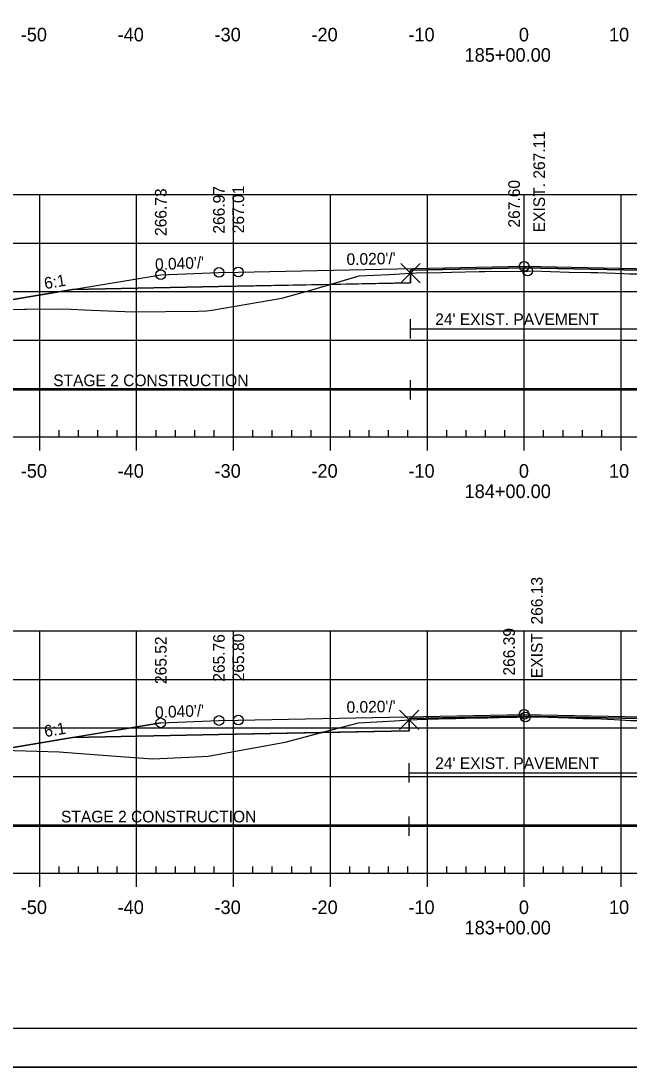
# Model space of a CAD drawing. Extents: x 1365647 to 1367999, y 387113 to 400173.
# Drawn here: x 1365842.9 to 1365905.7, y 388226.1 to 388334 of the extents above; entities that cross this region are included whole.
import ezdxf

# ---------------------------------------------------------------- set-up
doc = ezdxf.new("R2010")
doc.units = 0
for name, color, linetype in [('R_Alt Surface', 7, 'Continuous'), ('R_Axis', 7, 'Continuous'), ('R_Axis Annot', 7, 'Continuous'), ('R_Border', 7, 'Continuous'), ('R_Contours', 7, 'Continuous'), ('R_Exist Surface', 7, 'Continuous'), ('R_Fin Surface', 7, 'Continuous'), ('R_Fin Surface Annot', 7, 'Continuous'), ('R_Grid', 7, 'Continuous'), ('R_No Plot', 7, 'Continuous'), ('R_Proposed Const Limits', 7, 'Continuous'), ('R_Water', 7, 'Continuous'), ('R_Xsect Elev', 7, 'Continuous')]:
    doc.layers.add(name, color=color, linetype=linetype)

msp = doc.modelspace()

# ---------------------------------------------------------------- linework, layer by layer
at = {"layer": 'R_Alt Surface'}
for points in [[(1365848.26, 388306.28), (1365863.38, 388306.58), (1365883.15, 388306.97), (1365883.15, 388308.26), (1365894.88, 388308.5), (1365906.89, 388308.26), (1365906.89, 388306.97), (1365926.38, 388306.58), (1365941.51, 388306.28)], [(1365848.26, 388260.07), (1365863.38, 388260.37), (1365883.02, 388260.77), (1365883.02, 388262.05), (1365894.88, 388262.29), (1365906.77, 388262.05), (1365906.77, 388260.77), (1365926.38, 388260.37), (1365941.51, 388260.07)]]:
    msp.add_lwpolyline(points, dxfattribs=at)
at = {"layer": 'R_Axis'}
for p, q in [((1365749.89, 388291.07), (1366039.89, 388291.07)), ((1365844.89, 388289.67), (1365844.89, 388291.07)), ((1365846.89, 388291.07), (1365846.89, 388291.77)), ((1365848.89, 388291.07), (1365848.89, 388291.77)), ((1365850.89, 388291.07), (1365850.89, 388291.77)), ((1365852.89, 388291.07), (1365852.89, 388291.77)), ((1365854.89, 388289.67), (1365854.89, 388291.07)), ((1365856.89, 388291.07), (1365856.89, 388291.77)), ((1365858.89, 388291.07), (1365858.89, 388291.77)), ((1365860.89, 388291.07), (1365860.89, 388291.77)), ((1365862.89, 388291.07), (1365862.89, 388291.77)), ((1365864.89, 388289.67), (1365864.89, 388291.07)), ((1365866.89, 388291.07), (1365866.89, 388291.77)), ((1365868.89, 388291.07), (1365868.89, 388291.77)), ((1365870.89, 388291.07), (1365870.89, 388291.77)), ((1365872.89, 388291.07), (1365872.89, 388291.77)), ((1365874.89, 388289.67), (1365874.89, 388291.07)), ((1365876.89, 388291.07), (1365876.89, 388291.77)), ((1365878.89, 388291.07), (1365878.89, 388291.77)), ((1365880.89, 388291.07), (1365880.89, 388291.77)), ((1365882.89, 388291.07), (1365882.89, 388291.77)), ((1365884.89, 388289.67), (1365884.89, 388291.07)), ((1365886.89, 388291.07), (1365886.89, 388291.77)), ((1365888.89, 388291.07), (1365888.89, 388291.77)), ((1365890.89, 388291.07), (1365890.89, 388291.77)), ((1365892.89, 388291.07), (1365892.89, 388291.77)), ((1365894.89, 388289.67), (1365894.89, 388291.07)), ((1365896.89, 388291.07), (1365896.89, 388291.77)), ((1365898.89, 388291.07), (1365898.89, 388291.77)), ((1365900.89, 388291.07), (1365900.89, 388291.77)), ((1365902.89, 388291.07), (1365902.89, 388291.77)), ((1365904.89, 388289.67), (1365904.89, 388291.07)), ((1365846.89, 388246.07), (1365846.89, 388246.77)), ((1365848.89, 388246.07), (1365848.89, 388246.77)), ((1365850.89, 388246.07), (1365850.89, 388246.77)), ((1365852.89, 388246.07), (1365852.89, 388246.77)), ((1365856.89, 388246.07), (1365856.89, 388246.77)), ((1365858.89, 388246.07), (1365858.89, 388246.77)), ((1365860.89, 388246.07), (1365860.89, 388246.77)), ((1365862.89, 388246.07), (1365862.89, 388246.77)), ((1365866.89, 388246.07), (1365866.89, 388246.77)), ((1365868.89, 388246.07), (1365868.89, 388246.77)), ((1365870.89, 388246.07), (1365870.89, 388246.77)), ((1365872.89, 388246.07), (1365872.89, 388246.77)), ((1365876.89, 388246.07), (1365876.89, 388246.77)), ((1365878.89, 388246.07), (1365878.89, 388246.77)), ((1365880.89, 388246.07), (1365880.89, 388246.77)), ((1365882.89, 388246.07), (1365882.89, 388246.77)), ((1365886.89, 388246.07), (1365886.89, 388246.77)), ((1365888.89, 388246.07), (1365888.89, 388246.77)), ((1365890.89, 388246.07), (1365890.89, 388246.77)), ((1365892.89, 388246.07), (1365892.89, 388246.77)), ((1365896.89, 388246.07), (1365896.89, 388246.77)), ((1365898.89, 388246.07), (1365898.89, 388246.77)), ((1365900.89, 388246.07), (1365900.89, 388246.77)), ((1365902.89, 388246.07), (1365902.89, 388246.77)), ((1365749.89, 388246.07), (1366039.89, 388246.07)), ((1365844.89, 388244.67), (1365844.89, 388246.07)), ((1365854.89, 388244.67), (1365854.89, 388246.07)), ((1365864.89, 388244.67), (1365864.89, 388246.07)), ((1365874.89, 388244.67), (1365874.89, 388246.07)), ((1365884.89, 388244.67), (1365884.89, 388246.07)), ((1365894.89, 388244.67), (1365894.89, 388246.07)), ((1365904.89, 388244.67), (1365904.89, 388246.07))]:
    msp.add_line(p, q, dxfattribs=at)
at = {"layer": 'R_Border'}
msp.add_line((1366052.27, 388230.07), (1365736.09, 388230.07), dxfattribs=at)
at = {"layer": 'R_Contours'}
for points in [[(1365883.15, 388307.97), (1365883.31, 388307.98), (1365883.35, 388307.98), (1365883.76, 388307.99), (1365886.3, 388308.03), (1365887.37, 388308.06), (1365890.23, 388308.15), (1365890.81, 388308.15), (1365894.84, 388308.18), (1365895.23, 388308.18), (1365895.3, 388308.18), (1365895.71, 388308.19), (1365898.57, 388308.09), (1365899.51, 388308.07), (1365901.74, 388308.05), (1365902.48, 388308.03), (1365905.18, 388307.92), (1365905.76, 388307.91), (1365906.82, 388307.88), (1365906.89, 388307.88), (1365906.89, 388308.26), (1365894.88, 388308.5), (1365883.15, 388308.26)], [(1365874.86, 388306.81), (1365877.84, 388307.68), (1365880.94, 388307.84), (1365883.15, 388307.97), (1365883.15, 388306.97)], [(1365835.71, 388304.18), (1365847.37, 388304.3), (1365850.22, 388304.16), (1365854.53, 388303.99), (1365861.24, 388304.06), (1365862.14, 388304.07), (1365862.65, 388304.16), (1365869.89, 388305.37), (1365872.98, 388306.26), (1365874.86, 388306.81), (1365863.38, 388306.58), (1365848.26, 388306.28)], [(1365873.91, 388260.58), (1365877.77, 388261.6), (1365881.5, 388261.8), (1365883.02, 388261.9), (1365883.02, 388260.77)], [(1365883.02, 388261.9), (1365883.14, 388261.9), (1365883.79, 388261.92), (1365886.05, 388261.99), (1365887.81, 388262.04), (1365888.82, 388262.07), (1365891.09, 388262.12), (1365892.28, 388262.14), (1365894.11, 388262.17), (1365894.99, 388262.2), (1365895.21, 388262.21), (1365895.65, 388262.22), (1365897.31, 388262.16), (1365899.47, 388262.09), (1365900.94, 388262.05), (1365902.13, 388262.03), (1365904.18, 388261.93), (1365905.84, 388261.84), (1365906.27, 388261.83), (1365906.77, 388261.82), (1365906.77, 388262.05), (1365894.88, 388262.29), (1365883.02, 388262.05)], [(1365840.45, 388258.77), (1365842.29, 388258.72), (1365846.89, 388258.61), (1365852.28, 388258.2), (1365856.53, 388257.88), (1365860.29, 388258.06), (1365862.26, 388258.14), (1365864.33, 388258.54), (1365870.2, 388259.61), (1365872.42, 388260.19), (1365873.91, 388260.58), (1365863.38, 388260.37), (1365848.26, 388260.07)]]:
    msp.add_lwpolyline(points, close=True, dxfattribs=at)
at = {"layer": 'R_Exist Surface'}
for points in [[(1365835.2, 388304.18), (1365847.37, 388304.3), (1365850.22, 388304.16), (1365854.53, 388303.99), (1365861.24, 388304.06), (1365862.14, 388304.07), (1365862.65, 388304.16), (1365869.89, 388305.37), (1365872.98, 388306.26), (1365877.84, 388307.68), (1365880.94, 388307.84), (1365883.15, 388307.97), (1365883.31, 388307.98), (1365883.35, 388307.98), (1365883.76, 388307.99), (1365886.3, 388308.03), (1365887.37, 388308.06), (1365890.23, 388308.15), (1365890.81, 388308.15), (1365894.84, 388308.18), (1365895.23, 388308.18), (1365895.3, 388308.18), (1365895.71, 388308.19), (1365898.57, 388308.09), (1365899.51, 388308.07), (1365901.74, 388308.05), (1365902.48, 388308.03), (1365905.18, 388307.92), (1365905.76, 388307.91)], [(1365842.29, 388258.72), (1365846.89, 388258.61), (1365852.28, 388258.2), (1365856.53, 388257.88), (1365860.29, 388258.06), (1365862.26, 388258.14), (1365864.33, 388258.54), (1365870.2, 388259.61), (1365872.42, 388260.19), (1365877.77, 388261.6), (1365881.5, 388261.8), (1365883.02, 388261.9), (1365883.14, 388261.9), (1365883.79, 388261.92), (1365886.05, 388261.99), (1365887.81, 388262.04), (1365888.82, 388262.07), (1365891.09, 388262.12), (1365892.28, 388262.14), (1365894.11, 388262.17), (1365894.99, 388262.2), (1365895.21, 388262.21), (1365895.65, 388262.22), (1365897.31, 388262.16), (1365899.47, 388262.09), (1365900.94, 388262.05), (1365902.13, 388262.03), (1365904.18, 388261.93), (1365905.84, 388261.84)]]:
    msp.add_lwpolyline(points, dxfattribs=at)
at = {"layer": 'R_Fin Surface'}
for points in [[(1365831.47, 388304.17), (1365833.49, 388303.5), (1365835.38, 388304.13), (1365848.26, 388306.28), (1365857.38, 388307.8), (1365863.38, 388308.04), (1365865.38, 388308.08), (1365894.88, 388308.67), (1365924.38, 388308.08), (1365926.38, 388308.04), (1365932.38, 388307.8), (1365941.51, 388306.28), (1365954.38, 388304.13), (1365960.32, 388302.15), (1365963.01, 388303.04)], [(1365857.38, 388307.8), (1365863.38, 388308.04), (1365865.38, 388308.08), (1365894.88, 388308.67), (1365924.38, 388308.08), (1365926.38, 388308.04), (1365932.38, 388307.8)], [(1365832.25, 388258.97), (1365835.38, 388257.92), (1365848.26, 388260.07), (1365857.38, 388261.59), (1365863.38, 388261.83), (1365865.38, 388261.87), (1365894.88, 388262.46), (1365924.38, 388261.87), (1365926.38, 388261.83), (1365932.38, 388261.59), (1365941.51, 388260.07), (1365954.38, 388257.92), (1365958.98, 388256.39), (1365961.42, 388257.21)], [(1365857.38, 388261.59), (1365863.38, 388261.83), (1365865.38, 388261.87), (1365894.88, 388262.46), (1365924.38, 388261.87), (1365926.38, 388261.83), (1365932.38, 388261.59)]]:
    msp.add_lwpolyline(points, dxfattribs=at)
at = {"layer": 'R_Grid'}
for p, q in [((1365749.89, 388316.07), (1366039.89, 388316.07)), ((1365844.89, 388291.07), (1365844.89, 388316.07)), ((1365854.89, 388291.07), (1365854.89, 388316.07)), ((1365864.89, 388291.07), (1365864.89, 388316.07)), ((1365874.89, 388291.07), (1365874.89, 388316.07)), ((1365884.89, 388291.07), (1365884.89, 388316.07)), ((1365894.89, 388291.07), (1365894.89, 388316.07)), ((1365904.89, 388291.07), (1365904.89, 388316.07)), ((1365749.89, 388311.07), (1366039.89, 388311.07)), ((1365749.89, 388306.07), (1366039.89, 388306.07)), ((1365749.89, 388301.07), (1366039.89, 388301.07)), ((1365749.89, 388296.07), (1366039.89, 388296.07)), ((1365749.89, 388291.07), (1366039.89, 388291.07)), ((1365749.89, 388271.07), (1366039.89, 388271.07)), ((1365844.89, 388246.07), (1365844.89, 388271.07)), ((1365854.89, 388246.07), (1365854.89, 388271.07)), ((1365864.89, 388246.07), (1365864.89, 388271.07)), ((1365874.89, 388246.07), (1365874.89, 388271.07)), ((1365884.89, 388246.07), (1365884.89, 388271.07)), ((1365894.89, 388246.07), (1365894.89, 388271.07)), ((1365904.89, 388246.07), (1365904.89, 388271.07)), ((1365749.89, 388266.07), (1366039.89, 388266.07)), ((1365749.89, 388261.07), (1366039.89, 388261.07)), ((1365749.89, 388256.07), (1366039.89, 388256.07)), ((1365749.89, 388251.07), (1366039.89, 388251.07)), ((1365749.89, 388246.07), (1366039.89, 388246.07))]:
    msp.add_line(p, q, dxfattribs=at)
at = {"layer": 'R_No Plot'}
msp.add_line((1365723.69, 388226.09), (1366057.03, 388226.09), dxfattribs=at)
msp.add_lwpolyline([(1365723.69, 388439.42), (1366057.03, 388439.42), (1366057.03, 388226.09), (1365723.69, 388226.09)], close=True, dxfattribs=at)
for points in [[(1365883.15, 388307.97), (1365882.15, 388308.97), (1365883.15, 388307.97), (1365882.15, 388306.97), (1365883.15, 388307.97), (1365884.15, 388306.97), (1365883.15, 388307.97), (1365884.15, 388308.97)], [(1365883.02, 388261.9), (1365882.02, 388262.9), (1365883.02, 388261.9), (1365882.02, 388260.9), (1365883.02, 388261.9), (1365884.02, 388260.9), (1365883.02, 388261.9), (1365884.02, 388262.9)]]:
    msp.add_lwpolyline(points, dxfattribs=at)
for centre in [(1365857.38, 388307.8), (1365857.38, 388307.8), (1365857.38, 388307.8), (1365857.38, 388307.8), (1365857.38, 388307.8), (1365863.38, 388308.04), (1365863.38, 388308.04), (1365863.38, 388308.04), (1365863.38, 388308.04), (1365863.38, 388308.04), (1365865.38, 388308.08), (1365865.38, 388308.08), (1365865.38, 388308.08), (1365865.38, 388308.08), (1365865.38, 388308.08), (1365894.88, 388308.67), (1365894.88, 388308.67), (1365894.88, 388308.67), (1365894.88, 388308.67), (1365894.88, 388308.67), (1365895.23, 388308.18), (1365894.88, 388262.46), (1365894.88, 388262.46), (1365894.88, 388262.46), (1365894.88, 388262.46), (1365894.88, 388262.46), (1365857.38, 388261.59), (1365857.38, 388261.59), (1365857.38, 388261.59), (1365857.38, 388261.59), (1365857.38, 388261.59), (1365863.38, 388261.83), (1365863.38, 388261.83), (1365863.38, 388261.83), (1365863.38, 388261.83), (1365863.38, 388261.83), (1365865.38, 388261.87), (1365865.38, 388261.87), (1365865.38, 388261.87), (1365865.38, 388261.87), (1365865.38, 388261.87), (1365894.99, 388262.2)]:
    msp.add_circle(centre, 0.5, dxfattribs=at)
at = {"layer": 'R_Proposed Const Limits'}
msp.add_lwpolyline([(1365857.38, 388261.59), (1365835.38, 388257.92), (1365832.25, 388258.97)], dxfattribs=at)
at = {"layer": 'R_Water'}
for p, q in [((1365883.15, 388301.22), (1365883.15, 388303.22)), ((1365883.15, 388302.22), (1365906.89, 388302.22)), ((1365883.15, 388294.92), (1365883.15, 388296.92)), ((1365831.47, 388295.92), (1365883.15, 388295.92)), ((1365883.15, 388295.92), (1365963.01, 388295.92)), ((1365883.02, 388255.44), (1365883.02, 388257.44)), ((1365883.02, 388256.44), (1365906.77, 388256.44)), ((1365883.02, 388249.93), (1365883.02, 388251.93)), ((1365832.25, 388250.93), (1365883.02, 388250.93)), ((1365883.02, 388250.93), (1365961.42, 388250.93))]:
    msp.add_line(p, q, dxfattribs=at)

# ---------------------------------------------------------------- texts
at = {"layer": 'R_Axis Annot'}
for s, p in [('-50', (1365842.93, 388331.87)), ('-40', (1365852.93, 388331.87)), ('-30', (1365862.93, 388331.87)), ('-20', (1365872.93, 388331.87)), ('-10', (1365882.93, 388331.87)), ('0', (1365894.33, 388331.87)), ('10', (1365903.63, 388331.87)), ('185+00.00', (1365888.73, 388329.77)), ('-50', (1365842.93, 388286.87)), ('-40', (1365852.93, 388286.87)), ('-30', (1365862.93, 388286.87)), ('-20', (1365872.93, 388286.87)), ('-10', (1365882.93, 388286.87)), ('0', (1365894.33, 388286.87)), ('10', (1365903.63, 388286.87)), ('184+00.00', (1365888.73, 388284.77)), ('-50', (1365842.93, 388241.87)), ('-40', (1365852.93, 388241.87)), ('-30', (1365862.93, 388241.87)), ('-20', (1365872.93, 388241.87)), ('-10', (1365882.93, 388241.87)), ('0', (1365894.33, 388241.87)), ('10', (1365903.63, 388241.87)), ('183+00.00', (1365888.73, 388239.77))]:
    msp.add_text(s, height=1.4, dxfattribs=at).set_placement(p)
at = {"layer": 'R_Fin Surface Annot'}
for s, rotation, p in [('267.01', 90, (1365865.98, 388312.08)), ('267.01', 90, (1365865.98, 388312.08)), ('267.01', 90, (1365865.98, 388312.08)), ('267.60', 90, (1365894.44, 388312.67)), ('266.73', 90, (1365857.98, 388311.8)), ('266.73', 90, (1365857.98, 388311.8)), ('266.73', 90, (1365857.98, 388311.8)), ('266.97', 90, (1365863.98, 388312.04)), ('266.97', 90, (1365863.98, 388312.04)), ('266.97', 90, (1365863.98, 388312.04)), ("0.040'/'", 2.2906, (1365856.81, 388308.27)), ("0.020'/'", 1.1458, (1365876.56, 388308.8)), ('6:1', 9.4623, (1365845.45, 388306.31)), ('265.76', 90, (1365863.98, 388265.83)), ('265.76', 90, (1365863.98, 388265.83)), ('265.76', 90, (1365863.98, 388265.83)), ('265.80', 90, (1365865.98, 388265.87)), ('265.80', 90, (1365865.98, 388265.87)), ('265.80', 90, (1365865.98, 388265.87)), ('266.39', 90, (1365893.92, 388266.46)), ('265.52', 90, (1365857.98, 388265.59)), ('265.52', 90, (1365857.98, 388265.59)), ('265.52', 90, (1365857.98, 388265.59)), ("0.040'/'", 2.2906, (1365856.81, 388262.07)), ("0.020'/'", 1.1458, (1365876.56, 388262.6)), ('6:1', 9.4623, (1365845.45, 388260.11))]:
    msp.add_text(s, height=1.2, rotation=rotation, dxfattribs=at).set_placement(p)
at = {"layer": 'R_Water'}
for s, p in [("24' EXIST. PAVEMENT", (1365885.7, 388302.61)), ('STAGE 2 CONSTRUCTION', (1365846.28, 388296.31)), ("24' EXIST. PAVEMENT", (1365885.7, 388256.83)), ('STAGE 2 CONSTRUCTION', (1365847.09, 388251.32))]:
    msp.add_text(s, height=1.2, dxfattribs=at).set_placement(p)
at = {"layer": 'R_Xsect Elev'}
for s, p in [('EXIST. 267.11', (1365897.03, 388312.18)), ('EXIST. 266.13', (1365896.79, 388266.2))]:
    msp.add_text(s, height=1.2, rotation=90, dxfattribs=at).set_placement(p)

doc.saveas('drawing.dxf')
